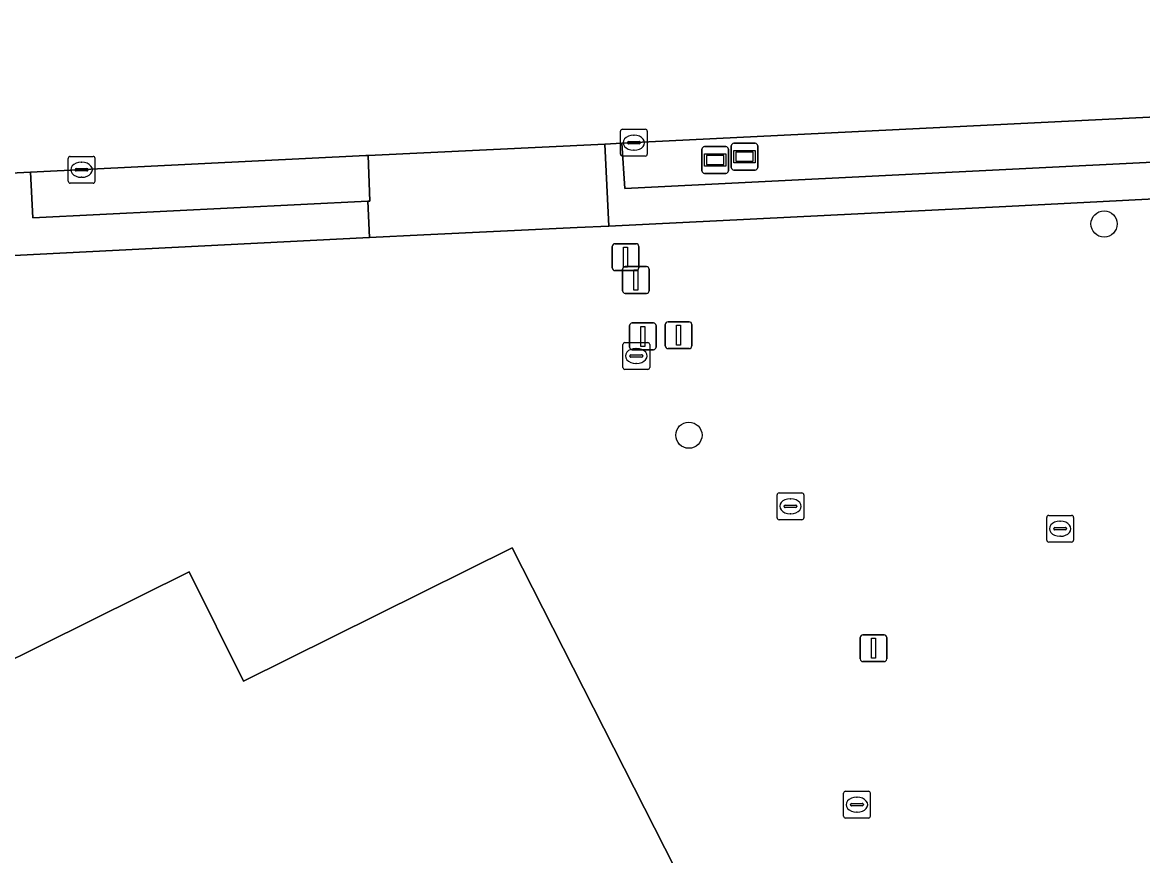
# Model space of a CAD drawing. Extents: x 157692 to 159674, y 381452 to 383291.
# Drawn here: x 157959.64 to 158001.47, y 381561.77 to 381592.88 of the extents above; entities that cross this region are included whole.
import ezdxf

# ---------------------------------------------------------------- set-up
doc = ezdxf.new("R2010")
doc.units = 0
for name, color, linetype in [('IMGEO_Afsluitpaal', 7, 'Continuous'), ('IMGEO_Boom', 7, 'Continuous'), ('IMGEO_Erf', 7, 'Continuous'), ('IMGEO_Groenvoorziening', 7, 'Continuous'), ('IMGEO_Kolk', 7, 'Continuous'), ('IMGEO_Lichtmast', 7, 'Continuous'), ('IMGEO_Pand', 7, 'Continuous'), ('IMGEO_Portaal', 7, 'Continuous'), ('IMGEO_Rijbaan_lokaal_gesloten', 7, 'Continuous'), ('IMGEO_Verkeersbordpaal', 7, 'Continuous'), ('IMGEO_Voetpad_open', 7, 'Continuous'), ('IMGEO_Wegwijzer', 7, 'Continuous')]:
    doc.layers.add(name, color=color, linetype=linetype)

msp = doc.modelspace()

# ---------------------------------------------------------------- linework, layer by layer
at = {"layer": 'IMGEO_Afsluitpaal'}
for p, q in [((157983.647, 381580.797), (157983.647, 381581.597)), ((157983.647, 381581.597), (157983.647, 381580.797)), ((157983.747, 381581.697), (157984.537, 381581.697)), ((157984.537, 381581.697), (157983.747, 381581.697)), ((157984.637, 381581.597), (157984.637, 381580.797)), ((157984.637, 381580.797), (157984.637, 381581.597)), ((157984.537, 381580.697), (157983.747, 381580.697)), ((157983.747, 381580.697), (157984.537, 381580.697))]:
    msp.add_line(p, q, dxfattribs=at)
msp.add_lwpolyline([(157984.067, 381581.572), (157984.217, 381581.572), (157984.217, 381580.822), (157984.067, 381580.822), (157984.067, 381581.572)], dxfattribs=at)
for centre, start, end in [((157983.747, 381581.597), 90, 180), ((157983.747, 381581.597), 90, 180), ((157984.537, 381581.597), 0, 90), ((157984.537, 381581.597), 360, 90), ((157983.747, 381580.797), 180, 270), ((157983.747, 381580.797), 180, 270), ((157984.537, 381580.797), 270, 0), ((157984.537, 381580.797), 270, 0)]:
    msp.add_arc(centre, 0.1, start, end, dxfattribs=at)
at = {"layer": 'IMGEO_Boom'}
for centre in [(158000.029, 381585.351), (157984.528, 381577.464)]:
    msp.add_circle(centre, 0.489, dxfattribs=at)
at = {"layer": 'IMGEO_Erf'}
for points in [[(158023.394, 381560.624), (158010.552, 381586.734), (158000, 381586.191), (157996.355, 381586.003), (157981.533, 381585.268), (157980.361, 381585.213), (157974.631, 381584.943), (157972.603, 381584.848), (157960.05, 381584.214), (157959.334, 381584.178)], [(157952.938, 381573.65), (157952.059, 381573.078), (157949.823, 381572.153), (157942.53, 381569.39), (157940.545, 381568.221), (157939.249, 381567.09), (157938.072, 381565.751), (157937.23, 381564.214), (157936.942, 381562.816), (157937, 381561.783), (157937.455, 381560.211), (157938.578, 381557.511), (157941.476, 381552.428), (157942.219, 381551.887), (157942.784, 381551.811), (157943.512, 381551.916), (157944.012, 381552.206), (157940.297, 381559.668), (157965.864, 381572.367)], [(157965.864, 381572.367), (157967.892, 381568.285), (157977.928, 381573.254), (157990.462, 381548.606)]]:
    msp.add_lwpolyline(points, dxfattribs=at)
at = {"layer": 'IMGEO_Groenvoorziening'}
for points in [[(158006.775, 381589.582), (157982.023, 381588.369), (157982.129, 381586.678), (158006.846, 381587.903)], [(157972.55, 381587.906), (157972.468, 381587.902), (157959.949, 381587.281), (157960.028, 381585.58), (157972.543, 381586.199), (157972.609, 381586.202)]]:
    msp.add_lwpolyline(points, close=True, dxfattribs=at)
at = {"layer": 'IMGEO_Kolk'}
for p, q in [((157981.972, 381587.959), (157981.972, 381588.811)), ((157982.047, 381588.885), (157982.899, 381588.885)), ((157982.973, 381588.811), (157982.973, 381587.959)), ((157982.231, 381588.379), (157982.231, 381588.391)), ((157982.669, 381588.342), (157982.271, 381588.342)), ((157982.274, 381588.428), (157982.672, 381588.428)), ((157982.46, 381588.665), (157982.485, 381588.665)), ((157982.715, 381588.391), (157982.715, 381588.379)), ((157961.426, 381587.874), (157962.278, 381587.874)), ((157982.899, 381587.885), (157982.047, 381587.885)), ((157982.483, 381588.105), (157982.458, 381588.105)), ((157961.351, 381586.948), (157961.351, 381587.8)), ((157961.839, 381587.654), (157961.864, 381587.654)), ((157962.352, 381587.8), (157962.352, 381586.948)), ((157961.61, 381587.368), (157961.61, 381587.38)), ((157962.048, 381587.331), (157961.65, 381587.331)), ((157961.653, 381587.417), (157962.051, 381587.417)), ((157961.862, 381587.094), (157961.837, 381587.094)), ((157962.094, 381587.38), (157962.094, 381587.368)), ((157962.278, 381586.874), (157961.426, 381586.874)), ((157982.063, 381579.996), (157982.063, 381580.848)), ((157982.138, 381580.922), (157982.99, 381580.922)), ((157983.064, 381580.848), (157983.064, 381579.996)), ((157982.322, 381580.416), (157982.322, 381580.428)), ((157982.76, 381580.379), (157982.362, 381580.379)), ((157982.365, 381580.465), (157982.763, 381580.465)), ((157982.551, 381580.702), (157982.576, 381580.702)), ((157982.806, 381580.428), (157982.806, 381580.416)), ((157982.99, 381579.922), (157982.138, 381579.922)), ((157982.574, 381580.142), (157982.549, 381580.142)), ((157987.894, 381575.31), (157988.746, 381575.31)), ((157987.819, 381574.384), (157987.819, 381575.236)), ((157988.307, 381575.09), (157988.332, 381575.09)), ((157988.82, 381575.236), (157988.82, 381574.384)), ((157988.078, 381574.804), (157988.078, 381574.816)), ((157988.516, 381574.767), (157988.118, 381574.767)), ((157988.121, 381574.853), (157988.519, 381574.853)), ((157988.33, 381574.53), (157988.305, 381574.53)), ((157988.562, 381574.816), (157988.562, 381574.804)), ((157997.963, 381574.471), (157998.815, 381574.471)), ((157988.746, 381574.31), (157987.894, 381574.31)), ((157997.888, 381573.545), (157997.888, 381574.397)), ((157998.376, 381574.251), (157998.401, 381574.251)), ((157998.889, 381574.397), (157998.889, 381573.545)), ((157998.147, 381573.965), (157998.147, 381573.977)), ((157998.585, 381573.928), (157998.187, 381573.928)), ((157998.19, 381574.014), (157998.588, 381574.014)), ((157998.399, 381573.691), (157998.374, 381573.691)), ((157998.631, 381573.977), (157998.631, 381573.965)), ((157998.815, 381573.471), (157997.963, 381573.471)), ((157990.3, 381563.241), (157990.3, 381564.093)), ((157990.375, 381564.167), (157991.227, 381564.167)), ((157991.301, 381564.093), (157991.301, 381563.241)), ((157990.559, 381563.661), (157990.559, 381563.673)), ((157990.997, 381563.624), (157990.599, 381563.624)), ((157990.602, 381563.71), (157991, 381563.71)), ((157990.788, 381563.947), (157990.813, 381563.947)), ((157991.043, 381563.673), (157991.043, 381563.661)), ((157991.227, 381563.167), (157990.375, 381563.167)), ((157990.811, 381563.387), (157990.786, 381563.387))]:
    msp.add_line(p, q, dxfattribs=at)
for points in [[(157981.972, 381587.959), (157981.972, 381588.811)], [(157982.047, 381588.885), (157982.899, 381588.885)], [(157982.973, 381588.811), (157982.973, 381587.959)], [(157961.426, 381587.874), (157962.278, 381587.874)], [(157982.899, 381587.885), (157982.047, 381587.885)], [(157961.351, 381586.948), (157961.351, 381587.8)], [(157962.352, 381587.8), (157962.352, 381586.948)], [(157962.278, 381586.874), (157961.426, 381586.874)], [(157982.063, 381579.996), (157982.063, 381580.848)], [(157982.138, 381580.922), (157982.99, 381580.922)], [(157983.064, 381580.848), (157983.064, 381579.996)], [(157982.99, 381579.922), (157982.138, 381579.922)], [(157987.894, 381575.31), (157988.746, 381575.31)], [(157987.819, 381574.384), (157987.819, 381575.236)], [(157988.82, 381575.236), (157988.82, 381574.384)], [(157997.963, 381574.471), (157998.815, 381574.471)], [(157988.746, 381574.31), (157987.894, 381574.31)], [(157997.888, 381573.545), (157997.888, 381574.397)], [(157998.889, 381574.397), (157998.889, 381573.545)], [(157998.815, 381573.471), (157997.963, 381573.471)], [(157990.3, 381563.241), (157990.3, 381564.093)], [(157990.375, 381564.167), (157991.227, 381564.167)], [(157991.301, 381564.093), (157991.301, 381563.241)], [(157991.227, 381563.167), (157990.375, 381563.167)]]:
    msp.add_lwpolyline(points, dxfattribs=at)
for centre, radius, start, end in [((157982.049, 381588.809), 0.0765, 91.552, 178.448), ((157982.049, 381588.809), 0.0765, 91.552, 178.448), ((157982.897, 381588.809), 0.0765, 1.552, 88.448), ((157982.897, 381588.809), 0.0765, 1.552, 88.448), ((157982.271, 381588.388), 0.0403, 85.8775, 175.7526), ((157982.268, 381588.378), 0.0366, 178.938, 274.7102), ((157982.672, 381588.385), 0.043, 264.8664, 352.4533), ((157982.676, 381588.39), 0.0386, 1.7309, 96.639), ((157961.428, 381587.798), 0.0765, 91.552, 178.448), ((157961.428, 381587.798), 0.0765, 91.552, 178.448), ((157962.276, 381587.798), 0.0765, 1.552, 88.448), ((157962.276, 381587.798), 0.0765, 1.552, 88.448), ((157982.049, 381587.961), 0.0765, 181.552, 268.448), ((157982.049, 381587.961), 0.0765, 181.552, 268.448), ((157982.897, 381587.961), 0.0765, 271.552, 358.448), ((157982.897, 381587.961), 0.0765, 271.552, 358.448), ((157961.65, 381587.377), 0.0403, 85.8775, 175.7526), ((157961.647, 381587.367), 0.0366, 178.938, 274.7102), ((157962.051, 381587.374), 0.043, 264.8664, 352.4533), ((157962.055, 381587.379), 0.0386, 1.7309, 96.639), ((157961.428, 381586.95), 0.0765, 181.552, 268.448), ((157961.428, 381586.95), 0.0765, 181.552, 268.448), ((157962.276, 381586.95), 0.0765, 271.552, 358.448), ((157962.276, 381586.95), 0.0765, 271.552, 358.448), ((157982.14, 381580.846), 0.0765, 91.552, 178.448), ((157982.14, 381580.846), 0.0765, 91.552, 178.448), ((157982.988, 381580.846), 0.0765, 1.552, 88.448), ((157982.988, 381580.846), 0.0765, 1.552, 88.448), ((157982.362, 381580.425), 0.0403, 85.8775, 175.7526), ((157982.359, 381580.415), 0.0366, 178.938, 274.7102), ((157982.763, 381580.422), 0.043, 264.8664, 352.4533), ((157982.767, 381580.427), 0.0386, 1.7309, 96.639), ((157982.14, 381579.998), 0.0765, 181.552, 268.448), ((157982.14, 381579.998), 0.0765, 181.552, 268.448), ((157982.988, 381579.998), 0.0765, 271.552, 358.448), ((157982.988, 381579.998), 0.0765, 271.552, 358.448), ((157987.896, 381575.234), 0.0765, 91.552, 178.448), ((157987.896, 381575.234), 0.0765, 91.552, 178.448), ((157988.744, 381575.234), 0.0765, 1.552, 88.448), ((157988.744, 381575.234), 0.0765, 1.552, 88.448), ((157988.118, 381574.813), 0.0403, 85.8775, 175.7526), ((157988.115, 381574.803), 0.0366, 178.938, 274.7102), ((157988.519, 381574.81), 0.043, 264.8664, 352.4533), ((157988.523, 381574.815), 0.0386, 1.7309, 96.639), ((157997.965, 381574.395), 0.0765, 91.552, 178.448), ((157997.965, 381574.395), 0.0765, 91.552, 178.448), ((157998.813, 381574.395), 0.0765, 1.552, 88.448), ((157998.813, 381574.395), 0.0765, 1.552, 88.448), ((157987.896, 381574.386), 0.0765, 181.552, 268.448), ((157987.896, 381574.386), 0.0765, 181.552, 268.448), ((157988.744, 381574.386), 0.0765, 271.552, 358.448), ((157988.744, 381574.386), 0.0765, 271.552, 358.448), ((157998.187, 381573.974), 0.0403, 85.8775, 175.7526), ((157998.184, 381573.964), 0.0366, 178.938, 274.7102), ((157998.588, 381573.971), 0.043, 264.8664, 352.4533), ((157998.592, 381573.976), 0.0386, 1.7309, 96.639), ((157997.965, 381573.547), 0.0765, 181.552, 268.448), ((157997.965, 381573.547), 0.0765, 181.552, 268.448), ((157998.813, 381573.547), 0.0765, 271.552, 358.448), ((157998.813, 381573.547), 0.0765, 271.552, 358.448), ((157990.377, 381564.091), 0.0765, 91.552, 178.448), ((157990.377, 381564.091), 0.0765, 91.552, 178.448), ((157991.225, 381564.091), 0.0765, 1.552, 88.448), ((157991.225, 381564.091), 0.0765, 1.552, 88.448), ((157990.599, 381563.67), 0.0403, 85.8775, 175.7526), ((157990.596, 381563.66), 0.0366, 178.938, 274.7102), ((157991, 381563.667), 0.043, 264.8664, 352.4533), ((157991.004, 381563.672), 0.0386, 1.7309, 96.639), ((157990.377, 381563.243), 0.0765, 181.552, 268.448), ((157990.377, 381563.243), 0.0765, 181.552, 268.448), ((157991.225, 381563.243), 0.0765, 271.552, 358.448), ((157991.225, 381563.243), 0.0765, 271.552, 358.448)]:
    msp.add_arc(centre, radius, start, end, dxfattribs=at)
for centre, major_axis, ratio, start_param, end_param in [((157982.459, 381588.385), (-0.387, 0.002), 0.722429, 4.712389, 7.853982), ((157982.484, 381588.385), (-0.39, 0.002), 0.717154, 1.570796, 4.712389), ((157961.838, 381587.374), (-0.387, 0.002), 0.722429, 4.712389, 7.853982), ((157961.863, 381587.374), (-0.39, 0.002), 0.717154, 1.570796, 4.712389), ((157982.55, 381580.422), (-0.387, 0.002), 0.722429, 4.712389, 7.853982), ((157982.575, 381580.422), (-0.39, 0.002), 0.717154, 1.570796, 4.712389), ((157988.306, 381574.81), (-0.387, 0.002), 0.722429, 4.712389, 7.853982), ((157988.331, 381574.81), (-0.39, 0.002), 0.717154, 1.570796, 4.712389), ((157998.375, 381573.971), (-0.387, 0.002), 0.722429, 4.712389, 7.853982), ((157998.4, 381573.971), (-0.39, 0.002), 0.717154, 1.570796, 4.712389), ((157990.787, 381563.667), (-0.387, 0.002), 0.722429, 4.712389, 7.853982), ((157990.812, 381563.667), (-0.39, 0.002), 0.717154, 1.570796, 4.712389)]:
    msp.add_ellipse(centre, major_axis=major_axis, ratio=ratio, start_param=start_param, end_param=end_param, dxfattribs=at)
at = {"layer": 'IMGEO_Lichtmast'}
for p, q in [((157990.924, 381569.109), (157990.924, 381569.909)), ((157990.924, 381569.909), (157990.924, 381569.109)), ((157991.024, 381570.009), (157991.814, 381570.009)), ((157991.814, 381570.009), (157991.024, 381570.009)), ((157991.914, 381569.909), (157991.914, 381569.109)), ((157991.914, 381569.109), (157991.914, 381569.909)), ((157991.814, 381569.009), (157991.024, 381569.009)), ((157991.024, 381569.009), (157991.814, 381569.009))]:
    msp.add_line(p, q, dxfattribs=at)
msp.add_lwpolyline([(157991.344, 381569.884), (157991.494, 381569.884), (157991.494, 381569.134), (157991.344, 381569.134), (157991.344, 381569.884)], dxfattribs=at)
for centre, start, end in [((157991.024, 381569.909), 90, 180), ((157991.024, 381569.909), 90, 180), ((157991.814, 381569.909), 0, 90), ((157991.814, 381569.909), 360, 90), ((157991.024, 381569.109), 180, 270), ((157991.024, 381569.109), 180, 270), ((157991.814, 381569.109), 270, 0), ((157991.814, 381569.109), 270, 0)]:
    msp.add_arc(centre, 0.1, start, end, dxfattribs=at)
at = {"layer": 'IMGEO_Pand'}
msp.add_lwpolyline([(157944.012, 381552.206), (157946.672, 381546.863), (157951.566, 381549.266), (157957.749, 381537.478), (157959.887, 381533.401), (157990.462, 381548.606), (157977.928, 381573.254), (157967.892, 381568.285), (157965.864, 381572.367), (157940.297, 381559.668)], close=True, dxfattribs=at)
at = {"layer": 'IMGEO_Portaal'}
for p, q in [((157982.411, 381581.654), (157983.201, 381581.654)), ((157983.201, 381581.654), (157982.411, 381581.654)), ((157982.311, 381580.754), (157982.311, 381581.554)), ((157982.311, 381581.554), (157982.311, 381580.754)), ((157983.301, 381581.554), (157983.301, 381580.754)), ((157983.301, 381580.754), (157983.301, 381581.554)), ((157983.201, 381580.654), (157982.411, 381580.654)), ((157982.411, 381580.654), (157983.201, 381580.654))]:
    msp.add_line(p, q, dxfattribs=at)
msp.add_lwpolyline([(157982.731, 381581.529), (157982.881, 381581.529), (157982.881, 381580.779), (157982.731, 381580.779), (157982.731, 381581.529)], dxfattribs=at)
for centre, start, end in [((157982.411, 381581.554), 90, 180), ((157982.411, 381581.554), 90, 180), ((157983.201, 381581.554), 0, 90), ((157983.201, 381581.554), 360, 90), ((157982.411, 381580.754), 180, 270), ((157982.411, 381580.754), 180, 270), ((157983.201, 381580.754), 270, 0), ((157983.201, 381580.754), 270, 0)]:
    msp.add_arc(centre, 0.1, start, end, dxfattribs=at)
at = {"layer": 'IMGEO_Rijbaan_lokaal_gesloten'}
msp.add_lwpolyline([(157921.704, 381597.546), (157924.075, 381595.18), (157926.673, 381593.026), (157928.952, 381591.478), (157929.051, 381591.423), (157930.756, 381590.478), (157934.191, 381588.901), (157937.272, 381587.854), (157940.474, 381587.149), (157944.13, 381586.826), (157945.839, 381586.771), (157951.019, 381586.872), (157951.074, 381586.874), (157957.932, 381587.181), (157959.949, 381587.281), (157972.468, 381587.902), (157972.55, 381587.906), (157981.393, 381588.333), (157982.023, 381588.369), (158006.775, 381589.582), (158008.068, 381589.628)], dxfattribs=at)
at = {"layer": 'IMGEO_Verkeersbordpaal'}
for p, q in [((157981.666, 381583.712), (157981.666, 381584.512)), ((157981.666, 381584.512), (157981.666, 381583.712)), ((157981.766, 381584.612), (157982.556, 381584.612)), ((157982.556, 381584.612), (157981.766, 381584.612)), ((157982.656, 381584.512), (157982.656, 381583.712)), ((157982.656, 381583.712), (157982.656, 381584.512)), ((157982.052, 381582.859), (157982.052, 381583.659)), ((157982.052, 381583.659), (157982.052, 381582.859)), ((157982.152, 381583.759), (157982.942, 381583.759)), ((157982.942, 381583.759), (157982.152, 381583.759)), ((157983.042, 381583.659), (157983.042, 381582.859)), ((157983.042, 381582.859), (157983.042, 381583.659)), ((157982.556, 381583.612), (157981.766, 381583.612)), ((157981.766, 381583.612), (157982.556, 381583.612)), ((157982.942, 381582.759), (157982.152, 381582.759)), ((157982.152, 381582.759), (157982.942, 381582.759))]:
    msp.add_line(p, q, dxfattribs=at)
for points in [[(157982.086, 381584.487), (157982.236, 381584.487), (157982.236, 381583.737), (157982.086, 381583.737), (157982.086, 381584.487)], [(157982.472, 381583.634), (157982.622, 381583.634), (157982.622, 381582.884), (157982.472, 381582.884), (157982.472, 381583.634)]]:
    msp.add_lwpolyline(points, dxfattribs=at)
for centre, start, end in [((157981.766, 381584.512), 90, 180), ((157981.766, 381584.512), 90, 180), ((157982.556, 381584.512), 0, 90), ((157982.556, 381584.512), 360, 90), ((157981.766, 381583.712), 180, 270), ((157981.766, 381583.712), 180, 270), ((157982.152, 381583.659), 90, 180), ((157982.152, 381583.659), 90, 180), ((157982.556, 381583.712), 270, 0), ((157982.556, 381583.712), 270, 0), ((157982.942, 381583.659), 0, 90), ((157982.942, 381583.659), 360, 90), ((157982.152, 381582.859), 180, 270), ((157982.152, 381582.859), 180, 270), ((157982.942, 381582.859), 270, 0), ((157982.942, 381582.859), 270, 0)]:
    msp.add_arc(centre, 0.1, start, end, dxfattribs=at)
at = {"layer": 'IMGEO_Voetpad_open'}
msp.add_lwpolyline([(158008.068, 381589.628), (158006.775, 381589.582), (158006.846, 381587.903), (157982.129, 381586.678), (157982.023, 381588.369), (157981.393, 381588.333), (157981.533, 381585.268), (157996.355, 381586.003), (158000, 381586.191), (158010.552, 381586.734), (158010.803, 381589.495)], dxfattribs=at)
for points in [[(157981.393, 381588.333), (157972.55, 381587.906), (157972.609, 381586.202), (157972.543, 381586.199), (157972.603, 381584.848), (157974.631, 381584.943), (157980.361, 381585.213), (157981.533, 381585.268)], [(157972.543, 381586.199), (157960.028, 381585.58), (157959.949, 381587.281), (157957.932, 381587.181), (157958.16, 381584.119), (157959.334, 381584.178), (157960.05, 381584.214), (157972.603, 381584.848)]]:
    msp.add_lwpolyline(points, close=True, dxfattribs=at)
at = {"layer": 'IMGEO_Wegwijzer'}
for p, q in [((157986.108, 381587.465), (157986.108, 381588.265)), ((157986.108, 381588.265), (157986.108, 381587.465)), ((157986.208, 381588.365), (157986.998, 381588.365)), ((157986.998, 381588.365), (157986.208, 381588.365)), ((157987.098, 381588.265), (157987.098, 381587.465)), ((157987.098, 381587.465), (157987.098, 381588.265)), ((157985.013, 381587.338), (157985.013, 381588.138)), ((157985.013, 381588.138), (157985.013, 381587.338)), ((157985.113, 381588.238), (157985.903, 381588.238)), ((157985.903, 381588.238), (157985.113, 381588.238)), ((157986.003, 381588.138), (157986.003, 381587.338)), ((157986.003, 381587.338), (157986.003, 381588.138)), ((157985.903, 381587.238), (157985.113, 381587.238)), ((157985.113, 381587.238), (157985.903, 381587.238)), ((157986.998, 381587.365), (157986.208, 381587.365)), ((157986.208, 381587.365), (157986.998, 381587.365))]:
    msp.add_line(p, q, dxfattribs=at)
for points in [[(157985.114, 381587.97), (157985.902, 381587.97), (157985.902, 381587.506), (157985.114, 381587.506), (157985.114, 381587.97)], [(157985.179, 381587.905), (157985.179, 381587.571), (157985.837, 381587.571), (157985.837, 381587.905), (157985.179, 381587.905)], [(157986.209, 381588.097), (157986.997, 381588.097), (157986.997, 381587.633), (157986.209, 381587.633), (157986.209, 381588.097)], [(157986.274, 381588.032), (157986.274, 381587.698), (157986.932, 381587.698), (157986.932, 381588.032), (157986.274, 381588.032)]]:
    msp.add_lwpolyline(points, dxfattribs=at)
for centre, start, end in [((157986.208, 381588.265), 90, 180), ((157986.208, 381588.265), 90, 180), ((157986.998, 381588.265), 0, 90), ((157986.998, 381588.265), 360, 90), ((157985.113, 381588.138), 90, 180), ((157985.113, 381588.138), 90, 180), ((157985.903, 381588.138), 0, 90), ((157985.903, 381588.138), 360, 90), ((157986.208, 381587.465), 180, 270), ((157986.208, 381587.465), 180, 270), ((157986.998, 381587.465), 270, 0), ((157986.998, 381587.465), 270, 0), ((157985.113, 381587.338), 180, 270), ((157985.113, 381587.338), 180, 270), ((157985.903, 381587.338), 270, 0), ((157985.903, 381587.338), 270, 0)]:
    msp.add_arc(centre, 0.1, start, end, dxfattribs=at)

doc.saveas('drawing.dxf')
